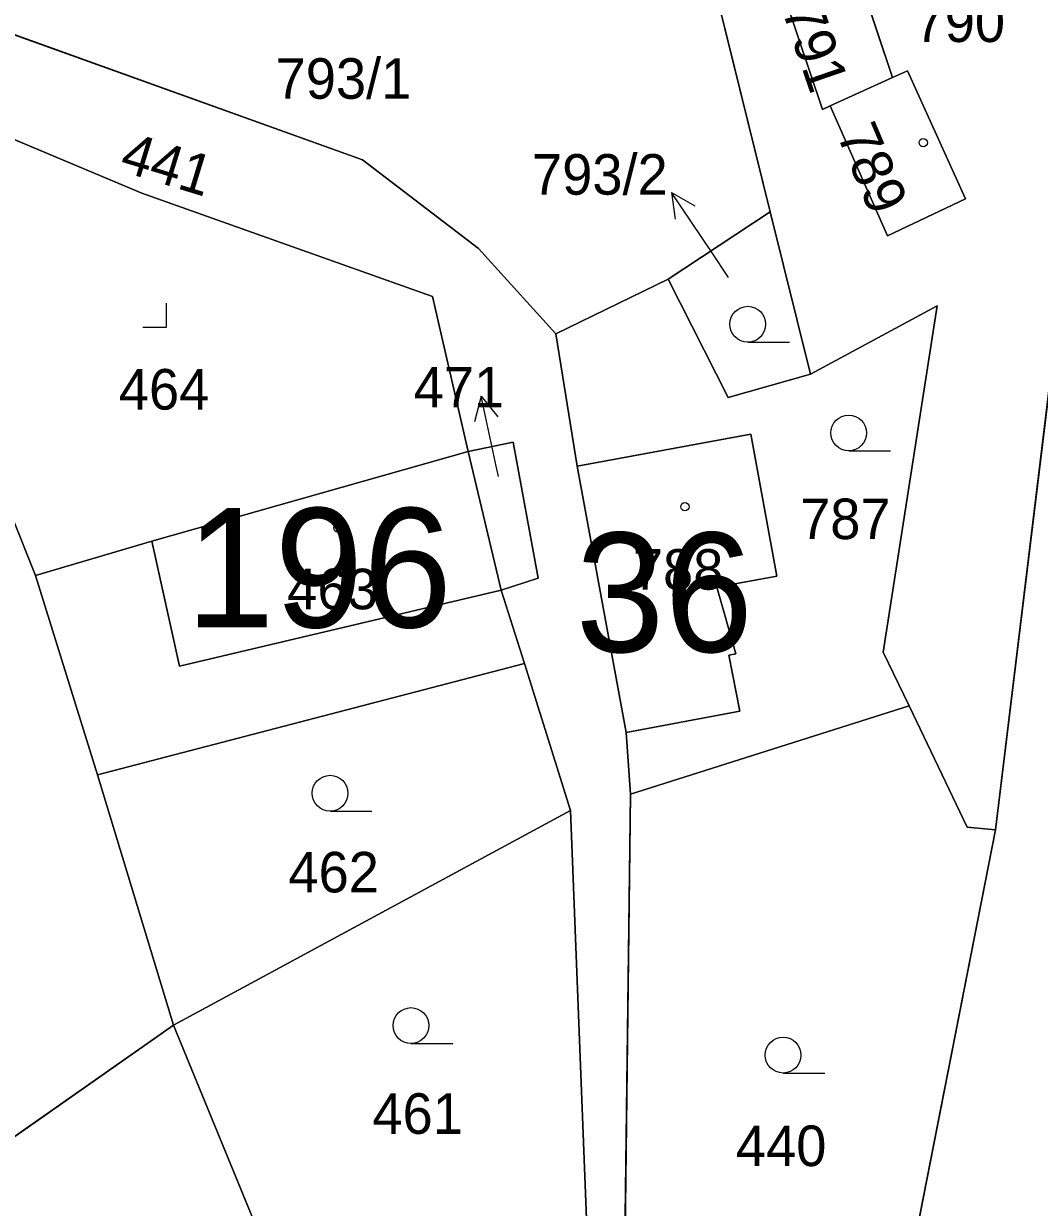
# Model space of a CAD drawing. Extents: x -689422 to -685210, y -987725 to -982160.
# Drawn here: x -687065.61 to -687023.03, y -985586.62 to -985537 of the extents above; entities that cross this region are included whole.
import ezdxf

# ---------------------------------------------------------------- set-up
doc = ezdxf.new("R2010")
doc.units = 0
for name, color, linetype in [('KN_Budovy', 7, 'Continuous'), ('KN_Budovy_cisla_domovni', 7, 'Continuous'), ('KN_Hranice_parcel', 7, 'Continuous'), ('KN_Hranice_parcel_vnitrni_kresba', 7, 'Continuous'), ('KN_Parcelni cisla', 7, 'Continuous'), ('KN_Parcelni cisla_sipky', 7, 'Continuous'), ('KN_Polygon parcely', 7, 'Continuous'), ('KN_POZEMKY_OSTATNI PLOCHA', 7, 'Continuous'), ('KN_POZEMKY_ZAHRADA', 7, 'Continuous'), ('KN_POZEMKY_ZASTAVENA PLOCHA', 7, 'Continuous'), ('KN_VYUZITI_13_zastavena plocha_zboreniste', 7, 'Continuous'), ('KN_VYUZITI_17_ostatni plocha_ostatni komunikace', 7, 'Continuous'), ('KN_Značky budov', 7, 'Continuous'), ('KN_Značky kultur', 7, 'Continuous')]:
    doc.layers.add(name, color=color, linetype=linetype)

msp = doc.modelspace()

# ---------------------------------------------------------------- linework, layer by layer
at = {"layer": 'KN_Budovy'}
for points in [[(-687029.18, -985539.26), (-687031.08, -985533.59), (-687034.2, -985534.39), (-687032.12, -985540.6), (-687031.8, -985540.45)], [(-687026.13, -985544.35), (-687028.56, -985538.98), (-687029.18, -985539.26), (-687031.8, -985540.45), (-687029.39, -985545.9)], [(-687040.35, -985566.72), (-687035.58, -985565.82), (-687036.05, -985563.47), (-687035.75, -985563.42), (-687036.55, -985560.63), (-687034.03, -985560.16), (-687035.13, -985554.21), (-687042.41, -985555.55)], [(-687060.23, -985558.69), (-687059.08, -985563.93), (-687045.59, -985560.75), (-687046.97, -985554.94)]]:
    msp.add_lwpolyline(points, close=True, dxfattribs=at)
at = {"layer": 'KN_Hranice_parcel'}
for p, q in [((-687037.31, -985532.78), (-687034.31, -985544.89)), ((-687029.18, -985539.26), (-687031.8, -985540.45)), ((-687038.59, -985547.71), (-687034.31, -985544.89)), ((-687034.31, -985544.89), (-687032.62, -985551.7)), ((-687038.59, -985547.71), (-687043.3, -985550)), ((-687027.32, -985548.83), (-687032.62, -985551.7)), ((-687043.3, -985550), (-687042.41, -985555.55)), ((-687045.59, -985560.75), (-687046.97, -985554.94)), ((-687040.35, -985566.72), (-687042.41, -985555.55)), ((-687065.12, -985560.13), (-687066.1, -985557.65)), ((-687065.12, -985560.13), (-687062.51, -985568.49)), ((-687044.62, -985563.83), (-687045.59, -985560.75)), ((-687044.62, -985563.83), (-687062.51, -985568.49)), ((-687042.68, -985569.98), (-687044.62, -985563.83)), ((-687040.17, -985569.3), (-687028.49, -985565.6)), ((-687040.35, -985566.72), (-687040.17, -985569.3)), ((-687062.51, -985568.49), (-687059.33, -985578.98)), ((-687040.17, -985569.3), (-687040.68, -985610.26)), ((-687059.33, -985578.98), (-687042.68, -985569.98)), ((-687042.68, -985569.98), (-687042.01, -985587.1)), ((-687071.29, -985587.37), (-687059.33, -985578.98)), ((-687055.34, -985588.68), (-687059.33, -985578.98))]:
    msp.add_line(p, q, dxfattribs=at)
for points in [[(-687024.87, -985570.79), (-687021.55, -985543.54), (-687022.06, -985535.12), (-687023.05, -985528.54)], [(-687031.8, -985540.45), (-687032.12, -985540.6), (-687034.2, -985534.39), (-687031.08, -985533.59), (-687029.18, -985539.26)], [(-687073.7, -985534.22), (-687072.41, -985535.16), (-687051.41, -985542.71), (-687046.54, -985546.42), (-687043.3, -985550)], [(-687076.95, -985537.26), (-687060.65, -985544.11), (-687048.47, -985548.44), (-687046.97, -985554.94)], [(-687029.18, -985539.26), (-687028.56, -985538.98), (-687026.13, -985544.35), (-687029.39, -985545.9), (-687031.8, -985540.45)], [(-687032.62, -985551.7), (-687036.07, -985552.67), (-687038.59, -985547.71)], [(-687028.49, -985565.6), (-687029.57, -985563.35), (-687027.32, -985548.83)], [(-687042.41, -985555.55), (-687035.13, -985554.21), (-687034.03, -985560.16), (-687036.55, -985560.63), (-687035.75, -985563.42), (-687036.05, -985563.47), (-687035.58, -985565.82), (-687040.35, -985566.72)], [(-687046.97, -985554.94), (-687045.09, -985554.55), (-687044.04, -985560.25), (-687045.59, -985560.75)], [(-687046.97, -985554.94), (-687060.23, -985558.69), (-687065.12, -985560.13)], [(-687028.49, -985565.6), (-687026.06, -985570.69), (-687024.87, -985570.79)], [(-687024.87, -985570.79), (-687029.19, -985592.81), (-687031.47, -985598.1), (-687033.78, -985602.16), (-687040.68, -985610.26)]]:
    msp.add_lwpolyline(points, dxfattribs=at)
at = {"layer": 'KN_Hranice_parcel_vnitrni_kresba'}
for p, q in [((-687059.08, -985563.93), (-687060.23, -985558.69)), ((-687045.59, -985560.75), (-687059.08, -985563.93))]:
    msp.add_line(p, q, dxfattribs=at)
at = {"layer": 'KN_Parcelni cisla_sipky'}
for p, q in [((-687036.77, -985546.57), (-687038.448, -985544.082)), ((-687038.448, -985544.082), (-687037.473, -985544.632)), ((-687038.448, -985544.082), (-687038.303, -985545.192)), ((-687036.06, -985547.64), (-687036.77, -985546.57)), ((-687046.424, -985552.615), (-687046.706, -985553.698)), ((-687045.8, -985555.55), (-687046.424, -985552.615)), ((-687046.424, -985552.615), (-687045.726, -985553.49)), ((-687045.71, -985555.99), (-687045.8, -985555.55))]:
    msp.add_line(p, q, dxfattribs=at)
at = {"layer": 'KN_Polygon parcely'}
msp.add_lwpolyline([(-687022.48, -985590.14), (-687018.42, -985570.35), (-687018.35, -985567.82), (-687016.79, -985554.52), (-687015.97, -985547.55), (-687014.96, -985542.53), (-687018.14, -985527.95), (-687023.49, -985511.35), (-687025.83, -985505.94), (-687028.41, -985496.23), (-687030.21, -985491.63), (-687038.32, -985492.63), (-687031.38, -985505.13), (-687030.61, -985506.51), (-687027.92, -985512.45), (-687023.05, -985528.54), (-687022.06, -985535.12), (-687021.55, -985543.54), (-687024.87, -985570.79), (-687029.19, -985592.81)], dxfattribs=at)
for points in [[(-687037.31, -985532.78), (-687034.31, -985544.89), (-687032.62, -985551.7), (-687027.32, -985548.83), (-687029.57, -985563.35), (-687028.49, -985565.6), (-687026.06, -985570.69), (-687024.87, -985570.79), (-687021.55, -985543.54), (-687022.06, -985535.12), (-687023.05, -985528.54), (-687024.58, -985529.1), (-687033.35, -985531.65), (-687033.39, -985531.52), (-687035.35, -985532.1), (-687035.62, -985531.2), (-687037.54, -985531.84)], [(-687038.59, -985547.71), (-687034.31, -985544.89), (-687037.31, -985532.78), (-687037.54, -985531.84), (-687045.72, -985536.47), (-687048.14, -985531.54), (-687050.35, -985533.79), (-687054.69, -985530.4), (-687056.06, -985532.08), (-687059.67, -985529.26), (-687065.92, -985529.36), (-687073.7, -985534.22), (-687072.41, -985535.16), (-687051.41, -985542.71), (-687046.54, -985546.42), (-687043.3, -985550)], [(-687029.18, -985539.26), (-687028.56, -985538.98), (-687026.13, -985544.35), (-687029.39, -985545.9), (-687031.8, -985540.45), (-687032.12, -985540.6), (-687034.2, -985534.39), (-687031.08, -985533.59)], [(-687029.18, -985539.26), (-687031.08, -985533.59), (-687034.2, -985534.39), (-687032.12, -985540.6), (-687031.8, -985540.45)], [(-687045.59, -985560.75), (-687044.62, -985563.83), (-687042.68, -985569.98), (-687042.01, -985587.1), (-687043.79, -985613.66), (-687040.68, -985610.26), (-687040.17, -985569.3), (-687040.35, -985566.72), (-687042.41, -985555.55), (-687043.3, -985550), (-687046.54, -985546.42), (-687051.41, -985542.71), (-687072.41, -985535.16), (-687073.7, -985534.22), (-687076.95, -985537.26), (-687060.65, -985544.11), (-687048.47, -985548.44), (-687046.97, -985554.94), (-687045.09, -985554.55), (-687044.04, -985560.25)], [(-687070.64, -985548.52), (-687066.1, -985557.65), (-687065.12, -985560.13), (-687060.23, -985558.69), (-687046.97, -985554.94), (-687048.47, -985548.44), (-687060.65, -985544.11), (-687076.95, -985537.26)], [(-687029.18, -985539.26), (-687031.8, -985540.45), (-687029.39, -985545.9), (-687026.13, -985544.35), (-687028.56, -985538.98)], [(-687038.59, -985547.71), (-687036.07, -985552.67), (-687032.62, -985551.7), (-687034.31, -985544.89)], [(-687032.62, -985551.7), (-687036.07, -985552.67), (-687038.59, -985547.71), (-687043.3, -985550), (-687042.41, -985555.55), (-687035.13, -985554.21), (-687034.03, -985560.16), (-687036.55, -985560.63), (-687035.75, -985563.42), (-687036.05, -985563.47), (-687035.58, -985565.82), (-687040.35, -985566.72), (-687040.17, -985569.3), (-687028.49, -985565.6), (-687029.57, -985563.35), (-687027.32, -985548.83)], [(-687040.35, -985566.72), (-687035.58, -985565.82), (-687036.05, -985563.47), (-687035.75, -985563.42), (-687036.55, -985560.63), (-687034.03, -985560.16), (-687035.13, -985554.21), (-687042.41, -985555.55)], [(-687046.97, -985554.94), (-687045.59, -985560.75), (-687044.04, -985560.25), (-687045.09, -985554.55)], [(-687046.97, -985554.94), (-687060.23, -985558.69), (-687065.12, -985560.13), (-687062.51, -985568.49), (-687044.62, -985563.83), (-687045.59, -985560.75)], [(-687071.29, -985587.37), (-687059.33, -985578.98), (-687062.51, -985568.49), (-687065.12, -985560.13), (-687066.1, -985557.65), (-687070.74, -985559.87), (-687083.16, -985565.81), (-687076.35, -985577.52), (-687073.44, -985583.74)], [(-687042.68, -985569.98), (-687044.62, -985563.83), (-687062.51, -985568.49), (-687059.33, -985578.98)], [(-687040.68, -985610.26), (-687033.78, -985602.16), (-687031.47, -985598.1), (-687029.19, -985592.81), (-687024.87, -985570.79), (-687026.06, -985570.69), (-687028.49, -985565.6), (-687040.17, -985569.3)], [(-687042.68, -985569.98), (-687059.33, -985578.98), (-687055.34, -985588.68), (-687042.01, -985587.1)], [(-687090.95, -985608.77), (-687091.45, -985612.08), (-687092.8, -985612.21), (-687093.85, -985612.88), (-687093.98, -985612.66), (-687102.51, -985617.64), (-687098.8, -985624.36), (-687088.43, -985616.99), (-687087.57, -985616.37), (-687071.26, -985604.73), (-687065.16, -985600.6), (-687052.96, -985595.21), (-687055.34, -985588.68), (-687059.33, -985578.98), (-687071.29, -985587.37), (-687077.78, -985591.69), (-687086.51, -985597.51), (-687083.04, -985602.76), (-687082.74, -985603.49)]]:
    msp.add_lwpolyline(points, close=True, dxfattribs=at)
at = {"layer": 'KN_POZEMKY_OSTATNI PLOCHA'}
for p, q in [((-687072.41, -985535.16), (-687051.41, -985542.71)), ((-687060.65, -985544.11), (-687076.95, -985537.26)), ((-687051.41, -985542.71), (-687046.54, -985546.42)), ((-687024.87, -985570.79), (-687021.55, -985543.54)), ((-687048.47, -985548.44), (-687060.65, -985544.11)), ((-687046.54, -985546.42), (-687043.3, -985550)), ((-687046.97, -985554.94), (-687048.47, -985548.44)), ((-687043.3, -985550), (-687042.41, -985555.55)), ((-687045.09, -985554.55), (-687046.97, -985554.94)), ((-687046.97, -985554.94), (-687045.09, -985554.55)), ((-687044.04, -985560.25), (-687045.09, -985554.55)), ((-687045.09, -985554.55), (-687044.04, -985560.25)), ((-687045.59, -985560.75), (-687046.97, -985554.94)), ((-687042.41, -985555.55), (-687040.35, -985566.72)), ((-687045.59, -985560.75), (-687044.04, -985560.25)), ((-687044.04, -985560.25), (-687045.59, -985560.75)), ((-687044.62, -985563.83), (-687045.59, -985560.75)), ((-687042.68, -985569.98), (-687044.62, -985563.83)), ((-687040.35, -985566.72), (-687040.17, -985569.3)), ((-687040.17, -985569.3), (-687040.68, -985610.26)), ((-687042.01, -985587.1), (-687042.68, -985569.98)), ((-687029.19, -985592.81), (-687024.87, -985570.79))]:
    msp.add_line(p, q, dxfattribs=at)
at = {"layer": 'KN_POZEMKY_ZAHRADA'}
for p, q in [((-687037.31, -985532.78), (-687034.31, -985544.89)), ((-687034.31, -985544.89), (-687037.31, -985532.78)), ((-687029.18, -985539.26), (-687031.08, -985533.59)), ((-687034.2, -985534.39), (-687032.12, -985540.6)), ((-687051.41, -985542.71), (-687072.41, -985535.16)), ((-687028.56, -985538.98), (-687029.18, -985539.26)), ((-687026.13, -985544.35), (-687028.56, -985538.98)), ((-687032.12, -985540.6), (-687031.8, -985540.45)), ((-687031.8, -985540.45), (-687029.39, -985545.9)), ((-687046.54, -985546.42), (-687051.41, -985542.71)), ((-687021.55, -985543.54), (-687024.87, -985570.79)), ((-687029.39, -985545.9), (-687026.13, -985544.35)), ((-687034.31, -985544.89), (-687038.59, -985547.71)), ((-687038.59, -985547.71), (-687034.31, -985544.89)), ((-687034.31, -985544.89), (-687032.62, -985551.7)), ((-687032.62, -985551.7), (-687034.31, -985544.89)), ((-687043.3, -985550), (-687046.54, -985546.42)), ((-687043.3, -985550), (-687038.59, -985547.71)), ((-687038.59, -985547.71), (-687043.3, -985550)), ((-687038.59, -985547.71), (-687036.07, -985552.67)), ((-687036.07, -985552.67), (-687038.59, -985547.71)), ((-687032.62, -985551.7), (-687027.32, -985548.83)), ((-687027.32, -985548.83), (-687032.62, -985551.7)), ((-687027.32, -985548.83), (-687029.57, -985563.35)), ((-687029.57, -985563.35), (-687027.32, -985548.83)), ((-687042.41, -985555.55), (-687043.3, -985550)), ((-687036.07, -985552.67), (-687032.62, -985551.7)), ((-687032.62, -985551.7), (-687036.07, -985552.67)), ((-687035.13, -985554.21), (-687042.41, -985555.55)), ((-687034.03, -985560.16), (-687035.13, -985554.21)), ((-687066.1, -985557.65), (-687065.12, -985560.13)), ((-687065.12, -985560.13), (-687062.51, -985568.49)), ((-687036.55, -985560.63), (-687034.03, -985560.16)), ((-687035.75, -985563.42), (-687036.55, -985560.63)), ((-687036.05, -985563.47), (-687035.75, -985563.42)), ((-687035.58, -985565.82), (-687036.05, -985563.47)), ((-687029.57, -985563.35), (-687028.49, -985565.6)), ((-687028.49, -985565.6), (-687029.57, -985563.35)), ((-687062.51, -985568.49), (-687044.62, -985563.83)), ((-687044.62, -985563.83), (-687042.68, -985569.98)), ((-687028.49, -985565.6), (-687040.17, -985569.3)), ((-687040.17, -985569.3), (-687028.49, -985565.6)), ((-687028.49, -985565.6), (-687026.06, -985570.69)), ((-687026.06, -985570.69), (-687028.49, -985565.6)), ((-687040.35, -985566.72), (-687035.58, -985565.82)), ((-687040.17, -985569.3), (-687040.35, -985566.72)), ((-687059.33, -985578.98), (-687062.51, -985568.49)), ((-687062.51, -985568.49), (-687059.33, -985578.98)), ((-687040.68, -985610.26), (-687040.17, -985569.3)), ((-687059.33, -985578.98), (-687042.68, -985569.98)), ((-687042.68, -985569.98), (-687059.33, -985578.98)), ((-687042.68, -985569.98), (-687042.01, -985587.1)), ((-687024.87, -985570.79), (-687029.19, -985592.81)), ((-687026.06, -985570.69), (-687024.87, -985570.79)), ((-687024.87, -985570.79), (-687026.06, -985570.69)), ((-687059.33, -985578.98), (-687071.29, -985587.37)), ((-687055.34, -985588.68), (-687059.33, -985578.98))]:
    msp.add_line(p, q, dxfattribs=at)
at = {"layer": 'KN_POZEMKY_ZASTAVENA PLOCHA'}
for p, q in [((-687031.08, -985533.59), (-687029.18, -985539.26)), ((-687032.12, -985540.6), (-687034.2, -985534.39)), ((-687076.95, -985537.26), (-687060.65, -985544.11)), ((-687031.8, -985540.45), (-687029.18, -985539.26)), ((-687029.18, -985539.26), (-687031.8, -985540.45)), ((-687029.18, -985539.26), (-687028.56, -985538.98)), ((-687028.56, -985538.98), (-687026.13, -985544.35)), ((-687031.8, -985540.45), (-687032.12, -985540.6)), ((-687029.39, -985545.9), (-687031.8, -985540.45)), ((-687060.65, -985544.11), (-687048.47, -985548.44)), ((-687026.13, -985544.35), (-687029.39, -985545.9)), ((-687048.47, -985548.44), (-687046.97, -985554.94)), ((-687042.41, -985555.55), (-687035.13, -985554.21)), ((-687035.13, -985554.21), (-687034.03, -985560.16)), ((-687046.97, -985554.94), (-687060.23, -985558.69)), ((-687060.23, -985558.69), (-687046.97, -985554.94)), ((-687046.97, -985554.94), (-687045.59, -985560.75)), ((-687040.35, -985566.72), (-687042.41, -985555.55)), ((-687065.12, -985560.13), (-687066.1, -985557.65)), ((-687060.23, -985558.69), (-687065.12, -985560.13)), ((-687065.12, -985560.13), (-687060.23, -985558.69)), ((-687062.51, -985568.49), (-687065.12, -985560.13)), ((-687034.03, -985560.16), (-687036.55, -985560.63)), ((-687045.59, -985560.75), (-687044.62, -985563.83)), ((-687036.55, -985560.63), (-687035.75, -985563.42)), ((-687035.75, -985563.42), (-687036.05, -985563.47)), ((-687036.05, -985563.47), (-687035.58, -985565.82)), ((-687044.62, -985563.83), (-687062.51, -985568.49)), ((-687035.58, -985565.82), (-687040.35, -985566.72)), ((-687071.29, -985587.37), (-687059.33, -985578.98)), ((-687059.33, -985578.98), (-687055.34, -985588.68))]:
    msp.add_line(p, q, dxfattribs=at)
at = {"layer": 'KN_VYUZITI_13_zastavena plocha_zboreniste'}
for p, q in [((-687076.95, -985537.26), (-687060.65, -985544.11)), ((-687060.65, -985544.11), (-687048.47, -985548.44)), ((-687048.47, -985548.44), (-687046.97, -985554.94)), ((-687046.97, -985554.94), (-687060.23, -985558.69)), ((-687065.12, -985560.13), (-687066.1, -985557.65)), ((-687060.23, -985558.69), (-687065.12, -985560.13))]:
    msp.add_line(p, q, dxfattribs=at)
at = {"layer": 'KN_VYUZITI_17_ostatni plocha_ostatni komunikace'}
for p, q in [((-687072.41, -985535.16), (-687051.41, -985542.71)), ((-687060.65, -985544.11), (-687076.95, -985537.26)), ((-687051.41, -985542.71), (-687046.54, -985546.42)), ((-687024.87, -985570.79), (-687021.55, -985543.54)), ((-687048.47, -985548.44), (-687060.65, -985544.11)), ((-687046.54, -985546.42), (-687043.3, -985550)), ((-687046.97, -985554.94), (-687048.47, -985548.44)), ((-687043.3, -985550), (-687042.41, -985555.55)), ((-687045.09, -985554.55), (-687046.97, -985554.94)), ((-687046.97, -985554.94), (-687045.09, -985554.55)), ((-687044.04, -985560.25), (-687045.09, -985554.55)), ((-687045.09, -985554.55), (-687044.04, -985560.25)), ((-687045.59, -985560.75), (-687046.97, -985554.94)), ((-687042.41, -985555.55), (-687040.35, -985566.72)), ((-687045.59, -985560.75), (-687044.04, -985560.25)), ((-687044.04, -985560.25), (-687045.59, -985560.75)), ((-687044.62, -985563.83), (-687045.59, -985560.75)), ((-687042.68, -985569.98), (-687044.62, -985563.83)), ((-687040.35, -985566.72), (-687040.17, -985569.3)), ((-687040.17, -985569.3), (-687040.68, -985610.26)), ((-687042.01, -985587.1), (-687042.68, -985569.98)), ((-687029.19, -985592.81), (-687024.87, -985570.79))]:
    msp.add_line(p, q, dxfattribs=at)
at = {"layer": 'KN_Značky budov'}
for centre in [(-687027.897, -985541.989), (-687037.887, -985557.249), (-687052.437, -985558.139)]:
    msp.add_circle(centre, 0.175, dxfattribs=at)
at = {"layer": 'KN_Značky kultur'}
for p, q in [((-687059.62, -985549.72), (-687059.62, -985548.72)), ((-687060.621, -985549.72), (-687059.62, -985549.72)), ((-687035.253, -985550.35), (-687033.503, -985550.35)), ((-687031.023, -985554.91), (-687029.273, -985554.91)), ((-687052.763, -985570.01), (-687051.013, -985570.01)), ((-687049.373, -985579.75), (-687047.623, -985579.75)), ((-687033.773, -985580.99), (-687032.023, -985580.99))]:
    msp.add_line(p, q, dxfattribs=at)
for centre in [(-687035.253, -985549.6), (-687031.023, -985554.16), (-687052.763, -985569.26), (-687049.373, -985579), (-687033.773, -985580.24)]:
    msp.add_circle(centre, 0.75, dxfattribs=at)

# ---------------------------------------------------------------- texts
at = {"layer": 'KN_Budovy_cisla_domovni'}
for s, p in [('196', (-687058.81, -985562.309)), ('36', (-687042.468, -985563.339))]:
    msp.add_text(s, height=5, dxfattribs=at).set_placement(p)
at = {"layer": 'KN_Parcelni cisla'}
for s, rotation, p in [('791', 289, (-687033.833, -985536.426)), ('789', 293, (-687031.542, -985541.632)), ('441', 343, (-687061.648, -985543.152))]:
    msp.add_text(s, height=1.7, rotation=rotation, dxfattribs=at).set_placement(p)
for s, p in [('790', (-687028.26, -985537.77)), ('793/1', (-687055.048, -985540.15)), ('793/2', (-687044.298, -985544.17)), ('464', (-687061.62, -985553.18)), ('471', (-687049.26, -985553.09)), ('787', (-687033.06, -985558.61)), ('788', (-687040.07, -985560.73)), ('463', (-687054.56, -985561.55)), ('462', (-687054.51, -985573.42)), ('461', (-687050.99, -985583.54)), ('440', (-687035.75, -985584.89))]:
    msp.add_text(s, height=1.7, dxfattribs=at).set_placement(p)

doc.saveas('drawing.dxf')
